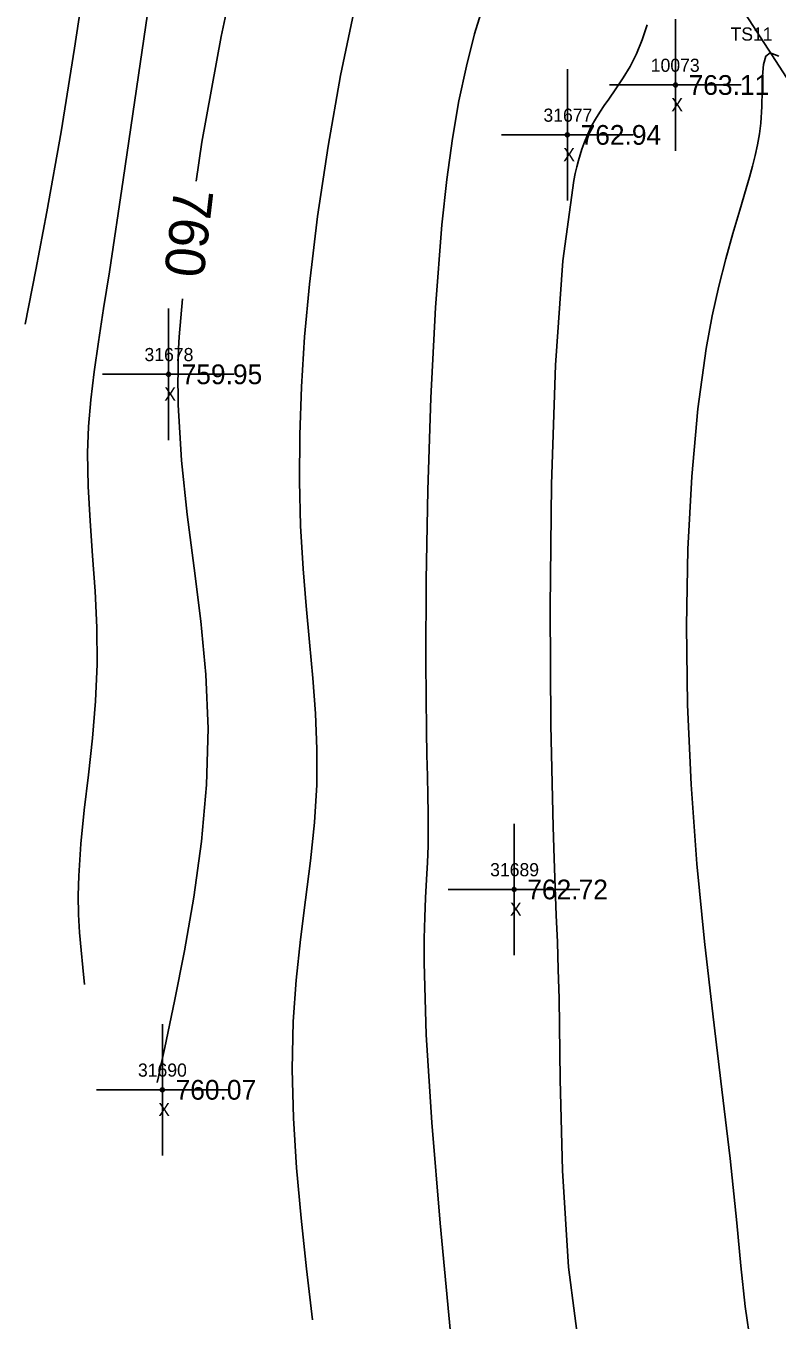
# Model space of a CAD drawing. Extents: x 1376587 to 1378239, y 1000335 to 1003031.
# Drawn here: x 1377934.6 to 1377991.7, y 1000488.9 to 1000587.3 of the extents above; entities that cross this region are included whole.
import ezdxf

# ---------------------------------------------------------------- set-up
doc = ezdxf.new("R2010")
doc.units = 0
for name, color, linetype in [('RD_DTM_BkLn1', 7, 'Continuous'), ('RD_DTM_BkLn2', 7, 'Continuous'), ('RD_DTM_BkLn_txCode', 7, 'Continuous'), ('RD_DTM_Major1', 7, 'Continuous'), ('RD_DTM_Major1_Lbl', 7, 'Continuous'), ('RD_DTM_Minor1', 7, 'Continuous'), ('RD_EX_Misc', 7, 'Continuous'), ('RD_EX_Misc_txCode', 7, 'Continuous'), ('RD_EX_Road', 7, 'Continuous'), ('RD_EX_TX_Misc_ELEV', 7, 'Continuous'), ('RD_SMD_Locator', 7, 'Continuous')]:
    doc.layers.add(name, color=color, linetype=linetype)

msp = doc.modelspace()

# ---------------------------------------------------------------- linework, layer by layer
at = {"layer": 'RD_DTM_BkLn1'}
msp.add_spline([(1378169.212, 1000387.103), (1378131.506, 1000434.744), (1378095.477, 1000481.988), (1378063.033, 1000526.867), (1378030.177, 1000574.233), (1377998.011, 1000622.539), (1377965.721, 1000673.201), (1377936, 1000721.493), (1377904.113, 1000773.429), (1377890.868, 1000795.129)], degree=3, dxfattribs=at)
at = {"layer": 'RD_DTM_BkLn2'}
msp.add_lwpolyline([(1378152.458, 1000376.254), (1378150.255, 1000376.168), (1378128.245, 1000403.35), (1378101.014, 1000439.163), (1378072.773, 1000477.242), (1378039.24, 1000510.344), (1378015.855, 1000547.194), (1377989.301, 1000588.148), (1377962.727, 1000626.954), (1377952.76, 1000642.197)], dxfattribs=at)
at = {"layer": 'RD_DTM_Major1'}
for points in [[(1377951.111, 1000594.284), (1377949.436, 1000586.471), (1377947.981, 1000578.439), (1377947.558, 1000575.459)], [(1377946.511, 1000566.523), (1377946.256, 1000563.637), (1377946.215, 1000562.732), (1377946.186, 1000561.848), (1377946.169, 1000560.982), (1377946.163, 1000560.13), (1377946.168, 1000559.29), (1377946.185, 1000558.459), (1377946.429, 1000554.237), (1377946.863, 1000550.114), (1377947.386, 1000546.052), (1377947.895, 1000542.013), (1377948.288, 1000537.958), (1377948.463, 1000533.849), (1377948.341, 1000529.564), (1377947.953, 1000525.267), (1377947.37, 1000521.039), (1377946.663, 1000516.964), (1377945.9, 1000513.127), (1377945.152, 1000509.61), (1377945.054, 1000509.152), (1377944.956, 1000508.701), (1377944.86, 1000508.255), (1377944.67, 1000507.373), (1377944.576, 1000506.934)]]:
    msp.add_lwpolyline(points, dxfattribs=at)
at = {"layer": 'RD_DTM_Minor1'}
for points in [[(1377939.25, 1000591.929), (1377938.298, 1000585.564), (1377937.271, 1000579.225), (1377936.199, 1000573.136), (1377935.361, 1000568.724), (1377934.547, 1000564.603)], [(1377944.367, 1000591.828), (1377943.169, 1000583.522), (1377942.004, 1000575.565), (1377940.949, 1000568.585), (1377940.509, 1000565.777), (1377940.121, 1000563.263), (1377939.795, 1000560.976), (1377939.542, 1000558.849), (1377939.372, 1000556.815), (1377939.295, 1000554.806), (1377939.333, 1000552.259), (1377939.477, 1000549.653), (1377939.672, 1000546.993), (1377939.864, 1000544.285), (1377939.999, 1000541.537), (1377940.022, 1000538.753), (1377939.895, 1000535.928), (1377939.652, 1000533.111), (1377939.349, 1000530.339), (1377939.039, 1000527.65), (1377938.776, 1000525.08), (1377938.613, 1000522.669), (1377938.582, 1000521.158), (1377938.61, 1000519.72), (1377938.683, 1000518.34), (1377938.791, 1000517.004), (1377938.922, 1000515.696), (1377939.064, 1000514.403)], [(1377959.639, 1000588.786), (1377958.531, 1000583.492), (1377957.572, 1000578.118), (1377956.775, 1000572.79), (1377956.156, 1000567.632), (1377955.793, 1000563.643), (1377955.551, 1000559.83), (1377955.424, 1000556.177), (1377955.405, 1000552.664), (1377955.49, 1000549.276), (1377955.671, 1000545.994), (1377955.9, 1000543.18), (1377956.159, 1000540.418), (1377956.41, 1000537.693), (1377956.612, 1000534.99), (1377956.726, 1000532.292), (1377956.713, 1000529.583), (1377956.535, 1000526.705), (1377956.231, 1000523.79), (1377955.859, 1000520.828), (1377955.476, 1000517.812), (1377955.143, 1000514.732), (1377954.916, 1000511.581), (1377954.843, 1000507.955), (1377954.943, 1000504.246), (1377955.182, 1000500.47), (1377955.525, 1000496.643), (1377955.938, 1000492.783), (1377956.385, 1000488.906)], [(1377969.427, 1000588.95), (1377968.721, 1000586.657), (1377968.088, 1000584.215), (1377967.527, 1000581.583), (1377967.032, 1000578.72), (1377966.602, 1000575.587), (1377966.231, 1000572.144), (1377965.745, 1000565.851), (1377965.394, 1000559.004), (1377965.164, 1000551.981), (1377965.039, 1000545.162), (1377965.006, 1000538.924), (1377965.05, 1000533.646), (1377965.085, 1000531.847), (1377965.124, 1000530.235), (1377965.16, 1000528.775), (1377965.185, 1000527.43), (1377965.194, 1000526.166), (1377965.178, 1000524.946), (1377965.132, 1000523.672), (1377965.066, 1000522.368), (1377964.993, 1000520.996), (1377964.927, 1000519.514), (1377964.882, 1000517.883), (1377964.873, 1000516.063), (1377965.046, 1000510.574), (1377965.472, 1000503.895), (1377966.1, 1000496.265), (1377966.879, 1000487.922)], [(1377981.834, 1000587.362), (1377981.469, 1000586.2), (1377981.032, 1000585.15), (1377980.54, 1000584.194), (1377980.012, 1000583.313), (1377979.463, 1000582.488), (1377978.912, 1000581.7), (1377978.567, 1000581.205), (1377978.23, 1000580.702), (1377977.903, 1000580.175), (1377977.589, 1000579.609), (1377977.291, 1000578.986), (1377977.01, 1000578.292), (1377976.871, 1000577.897), (1377976.737, 1000577.476), (1377976.609, 1000577.029), (1377976.485, 1000576.552), (1377976.366, 1000576.046), (1377976.251, 1000575.506), (1377975.418, 1000569.42), (1377974.872, 1000561.469), (1377974.57, 1000552.422), (1377974.467, 1000543.045), (1377974.52, 1000534.108), (1377974.684, 1000526.38), (1377974.763, 1000523.98), (1377974.847, 1000521.771), (1377974.93, 1000519.678), (1377975.009, 1000517.624), (1377975.079, 1000515.534), (1377975.134, 1000513.334), (1377975.226, 1000507.178), (1377975.404, 1000500.246), (1377975.867, 1000492.904), (1377976.816, 1000485.518)], [(1377991.856, 1000584.98), (1377991.198, 1000585.222), (1377990.869, 1000584.961), (1377990.689, 1000584.343), (1377990.609, 1000583.447), (1377990.578, 1000582.352), (1377990.548, 1000581.138), (1377990.469, 1000579.885), (1377990.367, 1000579.054), (1377990.226, 1000578.235), (1377990.05, 1000577.418), (1377989.845, 1000576.596), (1377989.616, 1000575.762), (1377989.368, 1000574.908), (1377988.872, 1000573.252), (1377988.348, 1000571.478), (1377987.811, 1000569.564), (1377987.282, 1000567.486), (1377986.778, 1000565.223), (1377986.317, 1000562.75), (1377985.683, 1000558.149), (1377985.222, 1000553.024), (1377984.939, 1000547.489), (1377984.835, 1000541.66), (1377984.915, 1000535.655), (1377985.181, 1000529.588), (1377985.624, 1000523.578), (1377986.199, 1000517.677), (1377986.848, 1000511.941), (1377987.513, 1000506.424), (1377988.137, 1000501.18), (1377988.663, 1000496.266), (1377988.964, 1000493.007), (1377989.287, 1000489.916), (1377989.729, 1000486.971)]]:
    msp.add_lwpolyline(points, dxfattribs=at)
at = {"layer": 'RD_EX_Misc'}
for p, q in [((1377983.985, 1000577.777), (1377983.985, 1000587.777)), ((1377975.769, 1000573.983), (1377975.769, 1000583.983)), ((1377978.985, 1000582.777), (1377988.985, 1000582.777)), ((1377970.769, 1000578.983), (1377980.769, 1000578.983)), ((1377945.437, 1000555.783), (1377945.437, 1000565.783)), ((1377940.437, 1000560.783), (1377950.437, 1000560.783)), ((1377971.717, 1000516.622), (1377971.717, 1000526.622)), ((1377966.717, 1000521.622), (1377976.717, 1000521.622)), ((1377944.978, 1000501.389), (1377944.978, 1000511.389)), ((1377939.978, 1000506.389), (1377949.978, 1000506.389))]:
    msp.add_line(p, q, dxfattribs=at)
at = {"layer": 'RD_EX_Road'}
for points in [[(1378177.15, 1000392.854), (1378139.733, 1000441.521), (1378104.671, 1000487.69), (1378071.786, 1000533.085), (1378038.454, 1000579.804), (1378007.554, 1000627.96), (1377974.27, 1000678.859), (1377944.465, 1000727.117), (1377913.028, 1000778.581), (1377899.668, 1000800.294)], [(1378161.362, 1000381.162), (1378123.914, 1000428.538), (1378087.578, 1000476.324), (1378055.075, 1000520.944), (1378021.673, 1000568.713), (1377989.952, 1000617.081), (1377957.327, 1000668.378), (1377927.534, 1000716.552), (1377895.409, 1000768.824), (1377883.752, 1000788.501)]]:
    msp.add_spline(points, degree=3, dxfattribs=at)
at = {"layer": 'RD_SMD_Locator'}
for centre in [(1377983.985, 1000582.777), (1377975.769, 1000578.983), (1377945.437, 1000560.783), (1377971.717, 1000521.622), (1377944.978, 1000506.389)]:
    msp.add_circle(centre, 0.15, dxfattribs=at)

# ---------------------------------------------------------------- texts
at = {"layer": 'RD_DTM_BkLn_txCode'}
msp.add_text('TS11', height=1, dxfattribs=at).set_placement((1377988.175, 1000586.148))
at = {"layer": 'RD_DTM_Major1_Lbl'}
msp.add_text('760', height=3, rotation=263.31991, dxfattribs=at).set_placement((1377945.886, 1000575.026))
at = {"layer": 'RD_EX_Misc_txCode'}
for s, p in [('10073', (1377982.111, 1000583.777)), ('X', (1377983.67, 1000580.777)), ('31677', (1377973.95, 1000579.983)), ('X', (1377975.454, 1000576.983)), ('31678', (1377943.618, 1000561.783)), ('X', (1377945.122, 1000558.783)), ('31689', (1377969.898, 1000522.622)), ('X', (1377971.402, 1000519.622)), ('31690', (1377943.12, 1000507.389)), ('X', (1377944.663, 1000504.389))]:
    msp.add_text(s, height=1, dxfattribs=at).set_placement(p)
at = {"layer": 'RD_EX_TX_Misc_ELEV'}
for s, p in [('763.11', (1377984.985, 1000582.027)), ('762.94', (1377976.769, 1000578.233)), ('759.95', (1377946.437, 1000560.033)), ('762.72', (1377972.717, 1000520.872)), ('760.07', (1377945.978, 1000505.639))]:
    msp.add_text(s, height=1.5, dxfattribs=at).set_placement(p)

doc.saveas('drawing.dxf')
